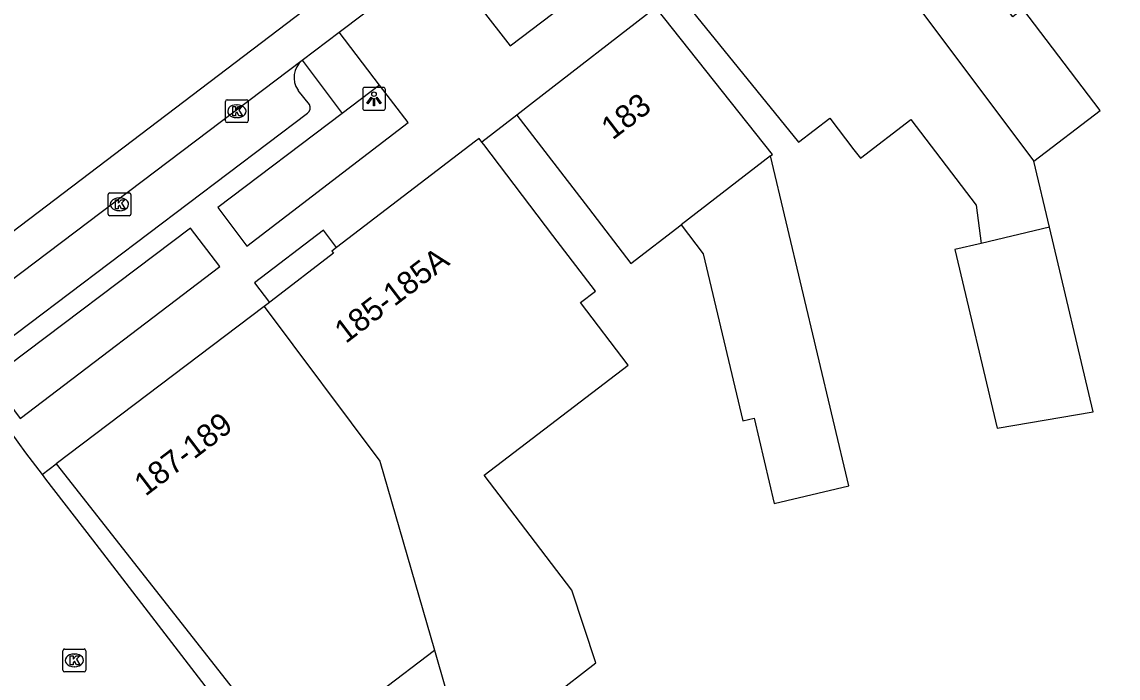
# Model space of a CAD drawing. Extents: x 159377 to 159983, y 382996 to 383595.
# Drawn here: x 159439.53 to 159487.55, y 383419.8 to 383448.53 of the extents above; entities that cross this region are included whole.
import ezdxf

# ---------------------------------------------------------------- set-up
doc = ezdxf.new("R2010")
doc.units = 0
for name, color, linetype in [('IMGEO_Groenvoorziening', 7, 'Continuous'), ('IMGEO_Kolk', 7, 'Continuous'), ('IMGEO_Lichtpunt', 7, 'Continuous'), ('IMGEO_Pand', 7, 'Continuous'), ('IMGEO_Pand_nummerreeks', 7, 'Continuous'), ('IMGEO_Rijbaan_lokaal_gesloten', 7, 'Continuous'), ('IMGEO_Rijbaan_lokaal_open', 7, 'Continuous'), ('IMGEO_Rijbaan_regionaal_open', 7, 'Continuous'), ('IMGEO_Voetpad_open', 7, 'Continuous')]:
    doc.layers.add(name, color=color, linetype=linetype)

msp = doc.modelspace()

# ---------------------------------------------------------------- linework, layer by layer
at = {"layer": 'IMGEO_Groenvoorziening'}
msp.add_lwpolyline([(159455.197, 383445.768), (159453.552, 383444.521)], dxfattribs=at)
at = {"layer": 'IMGEO_Kolk'}
for p, q in [((159448.441, 383444.198), (159448.441, 383445.05)), ((159448.516, 383445.124), (159449.368, 383445.124)), ((159449.442, 383445.05), (159449.442, 383444.198)), ((159448.929, 383444.904), (159448.954, 383444.904)), ((159449.368, 383444.124), (159448.516, 383444.124)), ((159448.952, 383444.344), (159448.927, 383444.344)), ((159443.298, 383440.122), (159443.298, 383440.974)), ((159443.373, 383441.048), (159444.225, 383441.048)), ((159443.786, 383440.828), (159443.811, 383440.828)), ((159444.299, 383440.974), (159444.299, 383440.122)), ((159443.809, 383440.268), (159443.784, 383440.268)), ((159444.225, 383440.048), (159443.373, 383440.048)), ((159441.322, 383420.149), (159441.322, 383421.001)), ((159441.397, 383421.075), (159442.249, 383421.075)), ((159442.323, 383421.001), (159442.323, 383420.149)), ((159441.81, 383420.855), (159441.835, 383420.855)), ((159442.249, 383420.075), (159441.397, 383420.075)), ((159441.833, 383420.295), (159441.808, 383420.295))]:
    msp.add_line(p, q, dxfattribs=at)
for points in [[(159448.441, 383444.198), (159448.441, 383445.05)], [(159448.516, 383445.124), (159449.368, 383445.124)], [(159449.442, 383445.05), (159449.442, 383444.198)], [(159448.762, 383444.824), (159448.885, 383444.824), (159448.885, 383444.673), (159449.015, 383444.824), (159449.179, 383444.824), (159449.033, 383444.673), (159449.186, 383444.424), (159449.034, 383444.424), (159448.949, 383444.588), (159448.885, 383444.521), (159448.885, 383444.424), (159448.762, 383444.424), (159448.762, 383444.824)], [(159449.368, 383444.124), (159448.516, 383444.124)], [(159443.298, 383440.122), (159443.298, 383440.974)], [(159443.373, 383441.048), (159444.225, 383441.048)], [(159443.619, 383440.748), (159443.742, 383440.748), (159443.742, 383440.597), (159443.872, 383440.748), (159444.036, 383440.748), (159443.89, 383440.597), (159444.043, 383440.348), (159443.891, 383440.348), (159443.806, 383440.512), (159443.742, 383440.445), (159443.742, 383440.348), (159443.619, 383440.348), (159443.619, 383440.748)], [(159444.299, 383440.974), (159444.299, 383440.122)], [(159444.225, 383440.048), (159443.373, 383440.048)], [(159441.322, 383420.149), (159441.322, 383421.001)], [(159441.397, 383421.075), (159442.249, 383421.075)], [(159442.323, 383421.001), (159442.323, 383420.149)], [(159441.643, 383420.775), (159441.766, 383420.775), (159441.766, 383420.624), (159441.896, 383420.775), (159442.06, 383420.775), (159441.914, 383420.624), (159442.067, 383420.375), (159441.915, 383420.375), (159441.83, 383420.539), (159441.766, 383420.472), (159441.766, 383420.375), (159441.643, 383420.375), (159441.643, 383420.775)], [(159442.249, 383420.075), (159441.397, 383420.075)]]:
    msp.add_lwpolyline(points, dxfattribs=at)
for centre, start, end in [((159448.518, 383445.048), 91.552, 178.448), ((159448.518, 383445.048), 91.552, 178.448), ((159449.366, 383445.048), 1.552, 88.448), ((159449.366, 383445.048), 1.552, 88.448), ((159448.518, 383444.2), 181.552, 268.448), ((159448.518, 383444.2), 181.552, 268.448), ((159449.366, 383444.2), 271.552, 358.448), ((159449.366, 383444.2), 271.552, 358.448), ((159443.375, 383440.972), 91.552, 178.448), ((159443.375, 383440.972), 91.552, 178.448), ((159444.223, 383440.972), 1.552, 88.448), ((159444.223, 383440.972), 1.552, 88.448), ((159443.375, 383440.124), 181.552, 268.448), ((159443.375, 383440.124), 181.552, 268.448), ((159444.223, 383440.124), 271.552, 358.448), ((159444.223, 383440.124), 271.552, 358.448), ((159441.399, 383420.999), 91.552, 178.448), ((159441.399, 383420.999), 91.552, 178.448), ((159442.247, 383420.999), 1.552, 88.448), ((159442.247, 383420.999), 1.552, 88.448), ((159441.399, 383420.151), 181.552, 268.448), ((159441.399, 383420.151), 181.552, 268.448), ((159442.247, 383420.151), 271.552, 358.448), ((159442.247, 383420.151), 271.552, 358.448)]:
    msp.add_arc(centre, 0.0765, start, end, dxfattribs=at)
for centre, major_axis, ratio, start_param, end_param in [((159448.928, 383444.624), (-0.387, 0.002), 0.722429, 4.712389, 7.853982), ((159448.953, 383444.624), (-0.39, 0.002), 0.717154, 1.570796, 4.712389), ((159443.785, 383440.548), (-0.387, 0.002), 0.722429, 4.712389, 7.853982), ((159443.81, 383440.548), (-0.39, 0.002), 0.717154, 1.570796, 4.712389), ((159441.809, 383420.575), (-0.387, 0.002), 0.722429, 4.712389, 7.853982), ((159441.834, 383420.575), (-0.39, 0.002), 0.717154, 1.570796, 4.712389)]:
    msp.add_ellipse(centre, major_axis=major_axis, ratio=ratio, start_param=start_param, end_param=end_param, dxfattribs=at)
at = {"layer": 'IMGEO_Lichtpunt'}
for p, q in [((159454.454, 383445.569), (159454.454, 383444.762)), ((159454.454, 383445.569), (159454.454, 383444.762)), ((159455.356, 383445.664), (159454.548, 383445.664)), ((159455.356, 383445.664), (159454.548, 383445.664)), ((159455.45, 383444.762), (159455.45, 383445.569)), ((159455.45, 383444.762), (159455.45, 383445.569)), ((159454.548, 383444.668), (159455.356, 383444.668)), ((159454.548, 383444.668), (159455.356, 383444.668))]:
    msp.add_line(p, q, dxfattribs=at)
for points in [[(159454.828, 383445.233), (159454.867, 383445.205), (159454.679, 383444.943), (159454.641, 383444.97), (159454.828, 383445.233)], [(159454.93, 383445.185), (159454.977, 383445.185), (159454.977, 383444.863), (159454.93, 383444.863), (159454.93, 383445.185)], [(159455.04, 383445.205), (159455.078, 383445.232), (159455.265, 383444.97), (159455.226, 383444.942), (159455.04, 383445.205)]]:
    msp.add_lwpolyline(points, dxfattribs=at)
msp.add_circle((159454.953, 383445.367), 0.0994, dxfattribs=at)
for centre, start, end in [((159454.548, 383445.569), 90, 180), ((159454.548, 383445.569), 90, 180), ((159455.356, 383445.569), 0, 90), ((159455.356, 383445.569), 0, 90), ((159454.548, 383444.762), 180, 270), ((159454.548, 383444.762), 180, 270), ((159455.356, 383444.762), 270, 0), ((159455.356, 383444.762), 270, 360)]:
    msp.add_arc(centre, 0.0946, start, end, dxfattribs=at)
at = {"layer": 'IMGEO_Pand'}
for points in [[(159483.863, 383442.437), (159486.771, 383444.655), (159483.379, 383449.1), (159482.932, 383448.76), (159482.085, 383449.87), (159486.357, 383453.128), (159481.199, 383459.608)], [(159474.69, 383454.671), (159483.863, 383442.437)], [(159468.26, 383449.798), (159473.548, 383443.275), (159474.921, 383444.321), (159475.976, 383442.938), (159476.152, 383442.708), (159476.258, 383442.569), (159478.466, 383444.254), (159481.328, 383440.503), (159481.545, 383438.838)], [(159467.302, 383449.158), (159461.945, 383445.02), (159461.209, 383444.451)], [(159472.326, 383442.67), (159472.406, 383442.732), (159467.302, 383449.158)], [(159461.209, 383444.451), (159464.354, 383440.375), (159466.205, 383437.949), (159468.407, 383439.647)], [(159459.676, 383443.267), (159459.554, 383443.427), (159459.401, 383443.31), (159453.314, 383438.652)], [(159457.598, 383421.028), (159459.023, 383416.089), (159464.666, 383420.474), (159463.62, 383423.657), (159459.782, 383428.687), (159466.089, 383433.499), (159463.995, 383436.245), (159464.65, 383436.75), (159462.791, 383439.185), (159459.758, 383443.16), (159459.676, 383443.267)], [(159472.326, 383442.67), (159468.407, 383439.647)], [(159468.407, 383439.647), (159469.377, 383438.375), (159471.108, 383431.072), (159471.601, 383431.189), (159472.488, 383427.446), (159475.751, 383428.219), (159472.326, 383442.67)], [(159484.542, 383439.548), (159483.863, 383442.437)], [(159481.545, 383438.838), (159480.402, 383438.567), (159482.256, 383430.745), (159486.46, 383431.454), (159484.542, 383439.548)], [(159484.542, 383439.548), (159481.545, 383438.838)], [(159453.314, 383438.652), (159453.102, 383438.49), (159453.169, 383438.403), (159450.447, 383436.305), (159450.365, 383436.243)], [(159450.136, 383436.07), (159441.022, 383429.185)], [(159450.365, 383436.243), (159450.136, 383436.07)], [(159450.136, 383436.07), (159455.206, 383429.299), (159457.598, 383421.028)], [(159441.022, 383429.185), (159451.051, 383416.439)], [(159451.051, 383416.439), (159451.247, 383416.183), (159455.223, 383419.216), (159457.598, 383421.028)]]:
    msp.add_lwpolyline(points, dxfattribs=at)
at = {"layer": 'IMGEO_Rijbaan_lokaal_gesloten'}
for points in [[(159453.424, 383448.091), (159457.863, 383451.442)], [(159451.798, 383446.86), (159453.424, 383448.091)], [(159435.968, 383434.909), (159451.798, 383446.86)]]:
    msp.add_lwpolyline(points, dxfattribs=at)
at = {"layer": 'IMGEO_Rijbaan_lokaal_open'}
for points in [[(159437.325, 383420.42), (159434.07, 383424.384), (159432.44, 383426.37), (159438.681, 383431.073), (159439.684, 383429.671), (159440.409, 383428.722)], [(159440.409, 383428.722), (159440.564, 383428.518), (159442.615, 383425.856), (159450.273, 383415.916)]]:
    msp.add_lwpolyline(points, dxfattribs=at)
at = {"layer": 'IMGEO_Rijbaan_regionaal_open'}
msp.add_lwpolyline([(159424.779, 383428.544), (159434.929, 383436.186), (159492.14, 383479.622)], dxfattribs=at)
at = {"layer": 'IMGEO_Voetpad_open'}
for points in [[(159459.638, 383449.137), (159460.912, 383447.483), (159471.23, 383455.311), (159469.992, 383456.988), (159462.575, 383451.365)], [(159455.197, 383445.768), (159453.424, 383448.091)], [(159451.798, 383446.86), (159453.552, 383444.521)], [(159453.552, 383444.521), (159448.106, 383440.412), (159449.382, 383438.72), (159456.453, 383444.122), (159455.197, 383445.768)], [(159452.123, 383444.92), (159451.623, 383445.537)], [(159438.12, 383434.027), (159452.044, 383444.537)], [(159461.209, 383444.451), (159459.676, 383443.267)], [(159438.149, 383432.906), (159439.444, 383431.174), (159448.19, 383437.824), (159446.904, 383439.499), (159438.149, 383432.906)], [(159453.314, 383438.652), (159452.734, 383439.412), (159449.709, 383437.104), (159450.365, 383436.243)], [(159440.409, 383428.722), (159441.022, 383429.185)]]:
    msp.add_lwpolyline(points, dxfattribs=at)
for centre, radius, start, end in [((159452.443, 383446.102), 0.995, 130.3616, 214.5683), ((159451.858, 383444.775), 0.302, 308.0506, 28.6399)]:
    msp.add_arc(centre, radius, start, end, dxfattribs=at)

# ---------------------------------------------------------------- texts
at = {"layer": 'IMGEO_Pand_nummerreeks'}
for s, rotation, p in [('183', 37.3397, (159465.4, 383443.337)), ('185-185A', 37.3225, (159453.713, 383434.425)), ('187-189', 37.3167, (159444.936, 383427.736))]:
    msp.add_text(s, height=1, rotation=rotation, dxfattribs=at).set_placement(p)

doc.saveas('drawing.dxf')
